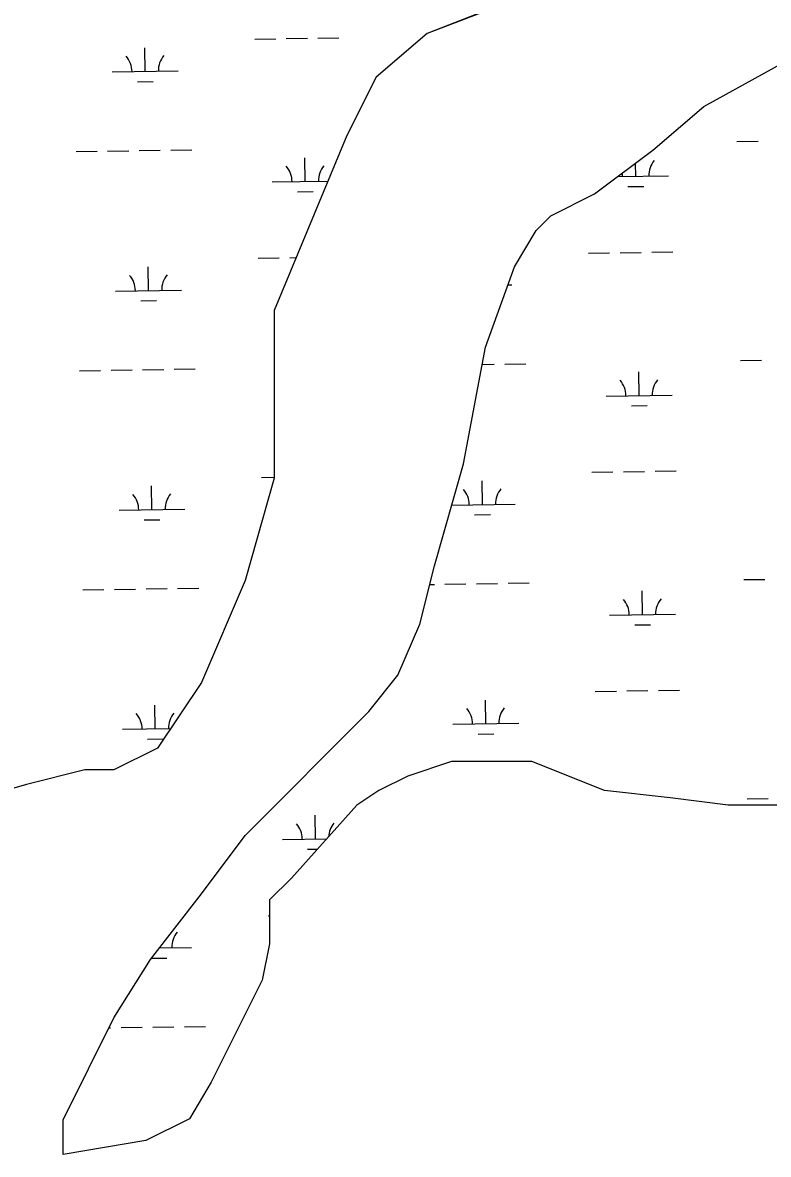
# Model space of a CAD drawing. Extents: x 3823584 to 3861785, y 301729 to 327625.
# Drawn here: x 3839329 to 3840461, y 308933 to 310651 of the extents above; entities that cross this region are included whole.
import ezdxf

# ---------------------------------------------------------------- set-up
doc = ezdxf.new("R2010")
doc.units = 0
doc.layers.add('V-TOPO-SHOR', color=7, linetype='Continuous')
doc.layers.add('V-WETL-SWMP', color=7, linetype='Continuous')

msp = doc.modelspace()

# ---------------------------------------------------------------- linework, layer by layer
at = {"layer": 'V-TOPO-SHOR'}
for p, q in [((3840356.3400459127, 310797.97995539), (3839942.771100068, 310634.26090277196)), ((3840362.9834505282, 310523.6038804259), (3840584.148448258, 310645.32887094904)), ((3839942.771100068, 310634.26090277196), (3839865.3631016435, 310567.8659012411)), ((3839865.3631016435, 310567.8659012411), (3839821.1300965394, 310479.3389062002)), ((3840285.5764516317, 310457.2088850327), (3840362.9834505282, 310523.6038804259)), ((3839821.1300965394, 310479.3389062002), (3839710.5480785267, 310213.756923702)), ((3840197.1104527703, 310390.8128897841), (3840285.5764516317, 310457.2088850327)), ((3840130.7614534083, 310357.6158924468), (3840197.1104527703, 310390.8128897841)), ((3840108.644453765, 310335.48389393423), (3840130.7614534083, 310357.6158924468)), ((3840075.469454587, 310280.153897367), (3840108.644453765, 310335.48389393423)), ((3840031.236456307, 310158.42890454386), (3840075.469454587, 310280.153897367)), ((3839710.5480785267, 310213.756923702), (3839710.5480483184, 309959.24095305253)), ((3839998.0624587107, 309981.3749145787), (3840031.236456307, 310158.42890454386)), ((3839953.829460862, 309826.45192355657), (3839998.0624587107, 309981.3749145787)), ((3839710.5480483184, 309959.24095305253), (3839666.315035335, 309804.3179656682)), ((3839931.712462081, 309737.9249286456), (3839953.829460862, 309826.45192355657)), ((3839666.315035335, 309804.3179656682), (3839599.966025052, 309649.3959756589)), ((3839898.538463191, 309660.46393327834), (3839931.712462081, 309737.9249286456)), ((3839599.966025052, 309649.3959756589), (3839533.6160213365, 309549.8029792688)), ((3839854.3054640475, 309605.13393685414), (3839898.538463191, 309660.46393327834)), ((3839666.315467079, 309417.0139495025), (3839854.3054640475, 309605.13393685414)), ((3839533.6160213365, 309549.8029792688), (3839467.2670255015, 309516.60497522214)), ((3839979.949464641, 309529.3899393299), (3839913.5994651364, 309507.2579413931)), ((3840101.589464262, 309529.38993774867), (3839979.949464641, 309529.3899393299)), ((3840212.1714644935, 309485.1259387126), (3840101.589464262, 309529.38993774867)), ((3839423.034030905, 309516.6049699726), (3839334.568039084, 309494.4729620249)), ((3839467.2670255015, 309516.60497522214), (3839423.034030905, 309516.6049699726)), ((3839913.5994651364, 309507.2579413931), (3839869.366465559, 309485.1259431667)), ((3839334.568039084, 309494.4729620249), (3839257.1610459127, 309472.34095538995)), ((3839869.366465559, 309485.1259431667), (3839836.1924659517, 309462.99494479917)), ((3840311.695464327, 309474.05993801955), (3840212.1714644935, 309485.1259387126)), ((3840400.1614641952, 309462.9949374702), (3840311.695464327, 309474.05993801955)), ((3839836.1924659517, 309462.99494479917), (3839736.668467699, 309352.33595209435)), ((3840510.743463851, 309462.99493603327), (3840400.1614641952, 309462.9949374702)), ((3839599.9664684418, 309328.48595517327), (3839666.315467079, 309417.0139495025)), ((3839736.668467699, 309352.33595209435), (3839703.4934682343, 309319.13795432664)), ((3839522.5584699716, 309228.8929615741), (3839599.9664684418, 309328.48595517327)), ((3839703.4934682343, 309319.13795432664), (3839703.4934690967, 309252.7419579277)), ((3839703.4934690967, 309252.7419579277), (3839692.4354698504, 309197.41296107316)), ((3839467.2674712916, 309140.3659670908), (3839522.5584699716, 309228.8929615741)), ((3839692.4354698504, 309197.41296107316), (3839615.027472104, 309042.48997048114)), ((3839389.860473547, 308985.44297650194), (3839467.2674712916, 309140.3659670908)), ((3839615.027472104, 309042.48997048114), (3839581.853472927, 308987.1609739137)), ((3839389.8604742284, 308933.00797934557), (3839389.860473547, 308985.44297650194)), ((3839581.853472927, 308987.1609739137), (3839515.5034735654, 308953.9629765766)), ((3839515.5034735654, 308953.9629765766), (3839389.8604742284, 308933.00797934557))]:
    msp.add_line(p, q, dxfattribs=at)
at = {"layer": 'V-WETL-SWMP'}
for p, q in [((3840362.9834505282, 310523.6038804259), (3840584.148448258, 310645.3288709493)), ((3839680.9867693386, 310625.8543333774), (3839712.98296433, 310626.34767382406)), ((3839728.981061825, 310626.59434404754), (3839760.977256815, 310627.08768449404)), ((3839776.97535431, 310627.3343547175), (3839808.971549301, 310627.82769516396)), ((3839514.6584349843, 310576.85424699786), (3839514.1034312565, 310612.8499664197)), ((3839464.664380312, 310576.08340254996), (3839564.652489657, 310577.6250914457)), ((3839502.8977580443, 310561.2400791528), (3839526.894904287, 310561.6100844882)), ((3840285.576451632, 310457.2088850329), (3840362.9834505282, 310523.6038804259)), ((3840413.3762972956, 310470.6255129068), (3840445.3724941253, 310471.1188533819)), ((3839409.6782464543, 310455.1503219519), (3839441.6744414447, 310455.64366239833)), ((3839457.6725389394, 310455.8903326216), (3839489.66873393, 310456.3836730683)), ((3839505.666831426, 310456.6303432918), (3839537.6630264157, 310457.12368373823)), ((3839553.661123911, 310457.3703539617), (3839585.6573189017, 310457.8636944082)), ((3840197.1104527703, 310390.8128897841), (3840285.576451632, 310457.2088850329)), ((3839757.735226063, 310409.76888763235), (3839757.180222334, 310445.7646070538)), ((3840259.584954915, 310417.5062169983), (3840259.277129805, 310437.47057122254)), ((3840232.1122350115, 310417.0826227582), (3840309.579012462, 310418.2770614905)), ((3839707.74117139, 310408.9980431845), (3839792.38524899, 310410.30314671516)), ((3840247.8242793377, 310401.8920486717), (3840271.8214269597, 310402.26205402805)), ((3839745.9745491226, 310394.15471978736), (3839769.971695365, 310394.52472512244)), ((3840130.7614534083, 310357.6158924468), (3840197.1104527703, 310390.8128897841)), ((3840108.644453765, 310335.4838939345), (3840130.7614534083, 310357.6158924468)), ((3840075.469454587, 310280.153897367), (3840108.644453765, 310335.4838939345)), ((3840187.9652833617, 310300.95621586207), (3840219.9614801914, 310301.44955633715)), ((3840235.959578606, 310301.69622657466), (3840267.9557754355, 310302.1895670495)), ((3840283.9538738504, 310302.4362372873), (3840315.9500706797, 310302.9295777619)), ((3839519.7872090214, 310244.2188037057), (3839519.2322052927, 310280.21452312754)), ((3839686.115543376, 310293.21889008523), (3839718.111738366, 310293.71223053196)), ((3839734.1098358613, 310293.9589007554), (3839744.0058053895, 310294.1114839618)), ((3840031.236456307, 310158.4289045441), (3840075.469454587, 310280.153897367)), ((3839469.793154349, 310243.4479592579), (3839569.7812636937, 310244.98964815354)), ((3840065.4684014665, 310252.63195296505), (3840071.631003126, 310252.726972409)), ((3839508.0265320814, 310228.6046358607), (3839532.0236783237, 310228.974641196)), ((3839998.0624587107, 309981.3749145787), (3840031.236456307, 310158.4289045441)), ((3839510.795605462, 310123.99489999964), (3839542.791800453, 310124.4882404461)), ((3839558.7898979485, 310124.73491066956), (3839590.7860929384, 310125.22825111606)), ((3840026.2737621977, 310131.9423531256), (3840044.6415541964, 310132.2255610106)), ((3840060.639652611, 310132.4722312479), (3840092.635849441, 310132.965571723)), ((3840418.505115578, 310137.99005945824), (3840450.5013124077, 310138.4833999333)), ((3839414.8070204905, 310122.51487865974), (3839446.803215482, 310123.0082191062)), ((3839462.801312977, 310123.25488932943), (3839494.797507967, 310123.74822977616)), ((3840264.713773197, 310084.8707635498), (3840264.158764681, 310120.8664840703)), ((3840214.7197156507, 310084.0999190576), (3840314.707830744, 310085.641608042)), ((3840252.95309762, 310069.2565952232), (3840276.950245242, 310069.62660057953)), ((3839953.829460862, 309826.45192355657), (3839998.0624587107, 309981.3749145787)), ((3840289.082692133, 309969.800783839), (3840321.078888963, 309970.2941243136)), ((3839691.2443174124, 309960.5834467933), (3839710.5480485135, 309960.88108566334)), ((3840026.765763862, 309919.32067446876), (3840026.210755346, 309955.3163949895)), ((3840193.0941016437, 309968.3207624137), (3840225.0902984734, 309968.8141028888)), ((3840241.088396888, 309969.0607731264), (3840273.084593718, 309969.5541136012)), ((3839524.915983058, 309911.5833604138), (3839524.3609793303, 309947.5790798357)), ((3839980.1397167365, 309918.6017603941), (3840076.7598214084, 309920.0915189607)), ((3839474.9219283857, 309910.81251596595), (3839574.910037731, 309912.3542048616)), ((3840015.0050882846, 309903.70650614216), (3840039.0022359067, 309904.0765114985)), ((3839513.155306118, 309895.9691925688), (3839537.152452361, 309896.3391979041)), ((3839931.712462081, 309737.9249286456), (3839953.829460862, 309826.45192355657)), ((3839946.7215267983, 309798.0012260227), (3839953.78178199, 309798.1100861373)), ((3839969.7798804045, 309798.3567563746), (3840001.776077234, 309798.85009684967)), ((3840017.7741756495, 309799.09676708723), (3840049.770372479, 309799.5901075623)), ((3840065.768470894, 309799.8367777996), (3840097.764667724, 309800.3301182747)), ((3840423.6339338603, 309805.35460600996), (3840455.63013069, 309805.84794648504)), ((3839419.935794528, 309789.8794353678), (3839451.9319895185, 309790.3727758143)), ((3839467.930087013, 309790.6194460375), (3839499.926282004, 309791.11278648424)), ((3839515.9243794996, 309791.3594567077), (3839547.9205744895, 309791.8527971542)), ((3839563.9186719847, 309792.09946737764), (3839595.9148669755, 309792.59280782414)), ((3840269.84259148, 309752.23531010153), (3840269.2875829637, 309788.23103062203)), ((3840219.8485339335, 309751.46446560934), (3840319.8366490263, 309753.0061545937)), ((3839898.538463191, 309660.46393327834), (3839931.712462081, 309737.9249286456)), ((3840258.0819159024, 309736.6211417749), (3840282.0790635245, 309736.9911471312)), ((3839854.305464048, 309605.13393685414), (3839898.538463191, 309660.46393327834)), ((3840198.222919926, 309635.68530896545), (3840230.219116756, 309636.1786494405)), ((3840246.217215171, 309636.4253196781), (3840278.213412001, 309636.91866015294)), ((3840294.211510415, 309637.1653303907), (3840326.207707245, 309637.6586708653)), ((3839530.044757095, 309578.94791712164), (3839529.4897533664, 309614.9436365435)), ((3840031.894582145, 309586.6852210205), (3840031.3395736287, 309622.6809415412)), ((3839666.315467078, 309417.0139495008), (3839854.305464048, 309605.13393685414)), ((3839480.050702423, 309578.1770726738), (3839553.2713014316, 309579.3060407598)), ((3839981.900524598, 309585.9143765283), (3840081.888639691, 309587.45606551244)), ((3839518.284080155, 309563.33374927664), (3839542.2812263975, 309563.70375461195)), ((3840020.133906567, 309571.0710526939), (3840044.131054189, 309571.44105805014)), ((3839979.949464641, 309529.3899393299), (3839913.5994651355, 309507.25794139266)), ((3840101.589464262, 309529.3899377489), (3839979.949464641, 309529.3899393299)), ((3840212.1714644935, 309485.12593871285), (3840101.589464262, 309529.3899377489)), ((3839913.5994651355, 309507.2579413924), (3839869.366465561, 309485.1259431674)), ((3839869.366465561, 309485.1259431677), (3839836.1924659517, 309462.99494479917)), ((3840311.695464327, 309474.0599380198), (3840212.1714644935, 309485.12593871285)), ((3840400.1614641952, 309462.9949374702), (3840311.695464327, 309474.0599380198)), ((3840428.762752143, 309472.7191525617), (3840460.758948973, 309473.21249303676)), ((3839836.1924659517, 309462.99494479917), (3839736.668467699, 309352.3359520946)), ((3840510.743463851, 309462.99493603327), (3840400.1614641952, 309462.9949374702)), ((3839773.123061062, 309411.8619963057), (3839772.5680525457, 309447.8577168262)), ((3839599.9664684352, 309328.48595516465), (3839666.3154670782, 309417.0139495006)), ((3839723.129003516, 309411.0911518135), (3839790.4449460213, 309412.1290776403)), ((3839761.362385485, 309396.2478279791), (3839776.3698493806, 309396.4792238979)), ((3839736.668467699, 309352.3359520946), (3839703.4934682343, 309319.13795432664)), ((3839522.5584699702, 309228.8929615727), (3839599.966468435, 309328.48595516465)), ((3839703.4934682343, 309319.13795432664), (3839703.493469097, 309252.7419579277)), ((3839701.503389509, 309295.3119951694), (3839703.4934685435, 309295.3426796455)), ((3839703.493469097, 309252.7419579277), (3839692.4354698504, 309197.41296107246)), ((3839536.1084163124, 309246.3262985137), (3839585.1691092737, 309247.08275171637)), ((3839467.267471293, 309140.36596709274), (3839522.5584699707, 309228.8929615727)), ((3839523.967854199, 309230.70627282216), (3839547.411523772, 309231.06774425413)), ((3839692.4354698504, 309197.41296107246), (3839615.0274721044, 309042.48997048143)), ((3839389.860473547, 308985.44297650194), (3839467.2674712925, 309140.36596709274)), ((3839459.6207150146, 309125.06168730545), (3839462.191069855, 309125.10131889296)), ((3839478.1891682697, 309125.34798913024), (3839510.1853650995, 309125.8413296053)), ((3839526.1834635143, 309126.0879998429), (3839558.179660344, 309126.58134031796)), ((3839574.1777587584, 309126.8280105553), (3839606.1739555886, 309127.3213510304)), ((3839615.0274721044, 309042.48997048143), (3839581.853472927, 308987.1609739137)), ((3839389.8604742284, 308933.0079793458), (3839389.860473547, 308985.44297650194)), ((3839581.853472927, 308987.1609739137), (3839515.503473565, 308953.96297657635)), ((3839515.503473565, 308953.9629765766), (3839389.8604742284, 308933.0079793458))]:
    msp.add_line(p, q, dxfattribs=at)
msp.add_lwpolyline([(3840318.75, 310778.118), (3839942.771, 310634.261), (3839865.363, 310567.866), (3839821.13, 310479.339), (3839710.548, 310213.757), (3839710.548, 309959.241), (3839666.315, 309804.318), (3839599.966, 309649.396), (3839533.616, 309549.803), (3839467.267, 309516.605), (3839423.034, 309516.605), (3839334.568, 309494.473), (3839257.161, 309472.341)], dxfattribs=at)
for centre, radius, start, end in [((3839459.414747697, 310576.4773195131), 35.24628790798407, 0.11153765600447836, 41.65519598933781), ((3839569.887482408, 310578.1806679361), 35.24628790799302, 140.11153465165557, 181.6551929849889), ((3839812.9642734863, 310411.09530857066), 35.24628790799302, 140.11153465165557, 181.6551929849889), ((3840314.814005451, 310418.832638), 35.24628790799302, 140.11153463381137, 181.6551929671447), ((3839702.4915387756, 310409.39196014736), 35.24628790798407, 0.11153765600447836, 41.65519598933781), ((3840204.341264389, 310417.129289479), 35.24628790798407, 0.11153767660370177, 8.593731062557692), ((3839464.5435217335, 310243.84187622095), 35.24628790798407, 0.11153765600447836, 41.65519598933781), ((3839575.016256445, 310245.54522464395), 35.24628790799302, 140.11153465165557, 181.6551929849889), ((3840209.470082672, 310084.4938360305), 35.24628790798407, 0.11153767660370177, 41.655196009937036), ((3840319.942823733, 310086.1971845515), 35.24628790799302, 140.11153463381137, 181.6551929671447), ((3839580.1450304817, 309912.90978135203), 35.24628790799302, 140.11153465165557, 181.6551929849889), ((3839971.5220733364, 309918.94374694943), 35.24628790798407, 0.11153767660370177, 41.655196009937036), ((3840081.994814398, 309920.64709547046), 35.24628790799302, 140.11153463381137, 181.6551929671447), ((3839469.6722957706, 309911.20643292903), 35.24628790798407, 0.11153765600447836, 41.65519598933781), ((3840214.5989009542, 309751.8583825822), 35.24628790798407, 0.11153767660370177, 41.655196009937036), ((3840325.0716420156, 309753.56173110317), 35.24628790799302, 140.11153463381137, 181.6551929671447), ((3839976.650891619, 309586.30829350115), 35.24628790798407, 0.11153767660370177, 41.655196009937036), ((3840087.12363268, 309588.0116420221), 35.24628790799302, 140.11153463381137, 181.6551929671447), ((3839474.8010698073, 309578.5709896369), 35.24628790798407, 0.11153765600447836, 41.65519598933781), ((3839585.273804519, 309580.2743380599), 35.24628790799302, 140.11153465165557, 181.6551929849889), ((3839717.8793705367, 309411.48506878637), 35.24628790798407, 0.11153767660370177, 41.655196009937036), ((3839828.352111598, 309413.1884173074), 35.24628790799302, 140.11153463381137, 176.8124128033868), ((3839590.4041022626, 309247.6383282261), 35.24628790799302, 140.11153463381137, 181.6551929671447)]:
    msp.add_arc(centre, radius, start, end, dxfattribs=at)

doc.saveas('drawing.dxf')
